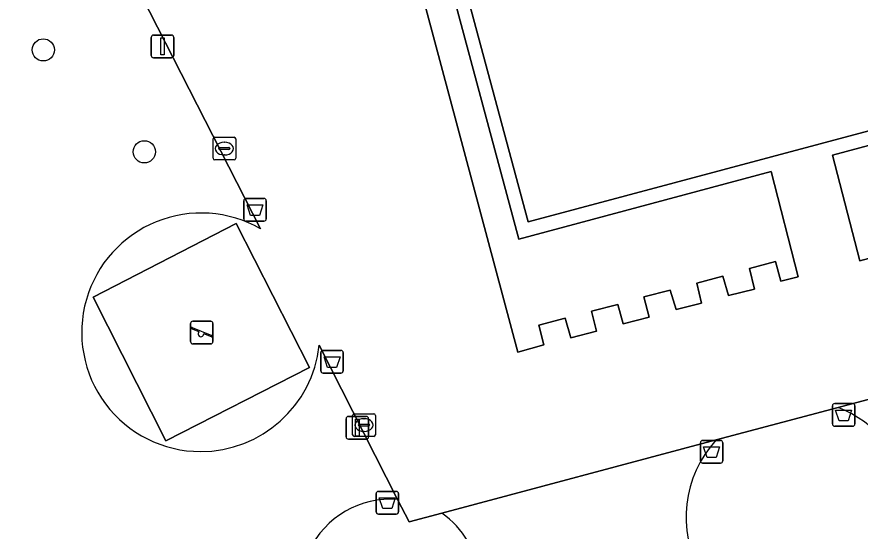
# Model space of a CAD drawing. Extents: x 158455 to 159797, y 387218 to 388672.
# Drawn here: x 159171.08 to 159208.26, y 387503.73 to 387526.4 of the extents above; entities that cross this region are included whole.
import ezdxf

# ---------------------------------------------------------------- set-up
doc = ezdxf.new("R2010")
doc.units = 0
for name, color, linetype in [('IMGEO_Afvalbak', 7, 'Continuous'), ('IMGEO_Boom', 7, 'Continuous'), ('IMGEO_Groenvoorziening', 7, 'Continuous'), ('IMGEO_Kolk', 7, 'Continuous'), ('IMGEO_Lichtmast', 7, 'Continuous'), ('IMGEO_Pand', 7, 'Continuous'), ('IMGEO_Speelvoorziening', 7, 'Continuous'), ('IMGEO_Terreindeel_halfverhard', 7, 'Continuous'), ('IMGEO_Voetpad_open', 7, 'Continuous')]:
    doc.layers.add(name, color=color, linetype=linetype)

msp = doc.modelspace()

# ---------------------------------------------------------------- linework, layer by layer
at = {"layer": 'IMGEO_Afvalbak'}
for p, q in [((159181.086, 387517.497), (159181.086, 387518.297)), ((159181.086, 387518.297), (159181.086, 387517.497)), ((159181.186, 387518.397), (159181.976, 387518.397)), ((159181.976, 387518.397), (159181.186, 387518.397)), ((159182.076, 387518.297), (159182.076, 387517.497)), ((159182.076, 387517.497), (159182.076, 387518.297)), ((159181.976, 387517.397), (159181.186, 387517.397)), ((159181.186, 387517.397), (159181.976, 387517.397)), ((159184.481, 387510.8), (159184.481, 387511.6)), ((159184.481, 387511.6), (159184.481, 387510.8)), ((159184.581, 387511.7), (159185.371, 387511.7)), ((159185.371, 387511.7), (159184.581, 387511.7)), ((159185.471, 387511.6), (159185.471, 387510.8)), ((159185.471, 387510.8), (159185.471, 387511.6)), ((159185.371, 387510.7), (159184.581, 387510.7)), ((159184.581, 387510.7), (159185.371, 387510.7)), ((159207.034, 387508.456), (159207.034, 387509.256)), ((159207.034, 387509.256), (159207.034, 387508.456)), ((159207.134, 387509.356), (159207.924, 387509.356)), ((159207.924, 387509.356), (159207.134, 387509.356)), ((159208.024, 387509.256), (159208.024, 387508.456)), ((159208.024, 387508.456), (159208.024, 387509.256)), ((159207.924, 387508.356), (159207.134, 387508.356)), ((159207.134, 387508.356), (159207.924, 387508.356)), ((159201.314, 387507.729), (159202.104, 387507.729)), ((159202.104, 387507.729), (159201.314, 387507.729)), ((159201.214, 387506.829), (159201.214, 387507.629)), ((159201.214, 387507.629), (159201.214, 387506.829)), ((159202.204, 387507.629), (159202.204, 387506.829)), ((159202.204, 387506.829), (159202.204, 387507.629)), ((159202.104, 387506.729), (159201.314, 387506.729)), ((159201.314, 387506.729), (159202.104, 387506.729)), ((159187.018, 387505.484), (159187.808, 387505.484)), ((159187.808, 387505.484), (159187.018, 387505.484)), ((159186.918, 387504.584), (159186.918, 387505.384)), ((159186.918, 387505.384), (159186.918, 387504.584)), ((159187.908, 387505.384), (159187.908, 387504.584)), ((159187.908, 387504.584), (159187.908, 387505.384)), ((159187.808, 387504.484), (159187.018, 387504.484)), ((159187.018, 387504.484), (159187.808, 387504.484))]:
    msp.add_line(p, q, dxfattribs=at)
for points in [[(159181.229, 387518.111), (159181.933, 387518.111), (159181.784, 387517.641), (159181.378, 387517.641), (159181.229, 387518.111)], [(159184.624, 387511.414), (159185.328, 387511.414), (159185.179, 387510.944), (159184.773, 387510.944), (159184.624, 387511.414)], [(159207.177, 387509.07), (159207.881, 387509.07), (159207.732, 387508.6), (159207.326, 387508.6), (159207.177, 387509.07)], [(159201.357, 387507.443), (159202.061, 387507.443), (159201.912, 387506.973), (159201.506, 387506.973), (159201.357, 387507.443)], [(159187.061, 387505.198), (159187.765, 387505.198), (159187.616, 387504.728), (159187.21, 387504.728), (159187.061, 387505.198)]]:
    msp.add_lwpolyline(points, dxfattribs=at)
for centre, start, end in [((159181.186, 387518.297), 90, 180), ((159181.186, 387518.297), 90, 180), ((159181.976, 387518.297), 0, 90), ((159181.976, 387518.297), 360, 90), ((159181.186, 387517.497), 180, 270), ((159181.186, 387517.497), 180, 270), ((159181.976, 387517.497), 270, 0), ((159181.976, 387517.497), 270, 0), ((159184.581, 387511.6), 90, 180), ((159184.581, 387511.6), 90, 180), ((159185.371, 387511.6), 0, 90), ((159185.371, 387511.6), 360, 90), ((159184.581, 387510.8), 180, 270), ((159184.581, 387510.8), 180, 270), ((159185.371, 387510.8), 270, 0), ((159185.371, 387510.8), 270, 0), ((159207.134, 387509.256), 90, 180), ((159207.134, 387509.256), 90, 180), ((159207.924, 387509.256), 0, 90), ((159207.924, 387509.256), 360, 90), ((159207.134, 387508.456), 180, 270), ((159207.134, 387508.456), 180, 270), ((159207.924, 387508.456), 270, 0), ((159207.924, 387508.456), 270, 0), ((159201.314, 387507.629), 90, 180), ((159201.314, 387507.629), 90, 180), ((159202.104, 387507.629), 0, 90), ((159202.104, 387507.629), 360, 90), ((159201.314, 387506.829), 180, 270), ((159201.314, 387506.829), 180, 270), ((159202.104, 387506.829), 270, 0), ((159202.104, 387506.829), 270, 0), ((159187.018, 387505.384), 90, 180), ((159187.018, 387505.384), 90, 180), ((159187.808, 387505.384), 0, 90), ((159187.808, 387505.384), 360, 90), ((159187.018, 387504.584), 180, 270), ((159187.018, 387504.584), 180, 270), ((159187.808, 387504.584), 270, 0), ((159187.808, 387504.584), 270, 0)]:
    msp.add_arc(centre, 0.1, start, end, dxfattribs=at)
at = {"layer": 'IMGEO_Boom'}
for centre in [(159172.248, 387524.947), (159176.7, 387520.453)]:
    msp.add_circle(centre, 0.489, dxfattribs=at)
at = {"layer": 'IMGEO_Groenvoorziening'}
for points in [[(159181.83, 387517.056), (159167.842, 387544.44), (159152.431, 387536.583), (159178.552, 387485.484), (159192.307, 387458.609), (159189.892, 387457.367), (159170.383, 387447.329), (159173.973, 387440.238), (159212.144, 387462.192), (159250.692, 387484.096), (159270.982, 387495.792), (159273.219, 387497.081), (159271.685, 387500), (159182.93, 387672.441)], [(159186.462, 387536.691), (159193.171, 387511.622), (159194.317, 387511.939), (159194.097, 387512.816), (159195.247, 387513.119), (159195.496, 387512.25), (159196.636, 387512.547), (159196.409, 387513.424), (159197.576, 387513.726), (159197.815, 387512.865), (159198.962, 387513.167), (159198.722, 387514.054), (159199.878, 387514.36), (159200.14, 387513.5), (159201.268, 387513.78), (159201.063, 387514.665), (159202.206, 387514.966), (159202.451, 387514.112), (159203.595, 387514.396), (159203.376, 387515.303), (159204.521, 387515.616), (159204.766, 387514.753), (159205.52, 387514.944), (159204.328, 387519.587), (159193.204, 387516.607), (159187.763, 387536.913)], [(159227.844, 387525.886), (159207.032, 387520.311), (159208.245, 387515.648), (159209.395, 387515.961)], [(159230.379, 387515.356), (159207.284, 387509.186)], [(159187.866, 387505.129), (159184.412, 387511.928)], [(159201.904, 387507.749), (159189.819, 387504.521)]]:
    msp.add_lwpolyline(points, dxfattribs=at)
for centre, radius, start, end in [((159179.208, 387512.489), 5.266, 60.1416, 163.9516), ((159179.194, 387512.491), 5.252, 163.9244, 269.8427), ((159179.186, 387512.496), 5.257, 269.9374, 353.7969), ((159205.327, 387504.294), 5.269, 10.7848, 68.2002), ((159205.668, 387504.331), 5.084, 137.7537, 279.8799), ((159187.558, 387501.163), 3.978, 85.5638, 223.672), ((159187.472, 387501.191), 4.074, 319.8905, 54.8258)]:
    msp.add_arc(centre, radius, start, end, dxfattribs=at)
at = {"layer": 'IMGEO_Kolk'}
for p, q in [((159179.805, 387521.097), (159180.657, 387521.097)), ((159179.73, 387520.171), (159179.73, 387521.023)), ((159180.218, 387520.877), (159180.243, 387520.877)), ((159180.731, 387521.023), (159180.731, 387520.171)), ((159179.989, 387520.591), (159179.989, 387520.603)), ((159180.427, 387520.554), (159180.029, 387520.554)), ((159180.032, 387520.64), (159180.43, 387520.64)), ((159180.241, 387520.317), (159180.216, 387520.317)), ((159180.473, 387520.603), (159180.473, 387520.591)), ((159180.657, 387520.097), (159179.805, 387520.097)), ((159185.885, 387507.979), (159185.885, 387508.831)), ((159185.96, 387508.905), (159186.812, 387508.905)), ((159186.886, 387508.831), (159186.886, 387507.979)), ((159186.144, 387508.399), (159186.144, 387508.411)), ((159186.187, 387508.448), (159186.585, 387508.448)), ((159186.373, 387508.685), (159186.398, 387508.685)), ((159186.628, 387508.411), (159186.628, 387508.399)), ((159186.582, 387508.362), (159186.184, 387508.362)), ((159186.396, 387508.125), (159186.371, 387508.125)), ((159186.812, 387507.905), (159185.96, 387507.905))]:
    msp.add_line(p, q, dxfattribs=at)
for points in [[(159179.805, 387521.097), (159180.657, 387521.097)], [(159179.73, 387520.171), (159179.73, 387521.023)], [(159180.731, 387521.023), (159180.731, 387520.171)], [(159180.657, 387520.097), (159179.805, 387520.097)], [(159185.885, 387507.979), (159185.885, 387508.831)], [(159185.96, 387508.905), (159186.812, 387508.905)], [(159186.886, 387508.831), (159186.886, 387507.979)], [(159186.812, 387507.905), (159185.96, 387507.905)]]:
    msp.add_lwpolyline(points, dxfattribs=at)
for centre, radius, start, end in [((159179.807, 387521.021), 0.0765, 91.552, 178.448), ((159179.807, 387521.021), 0.0765, 91.552, 178.448), ((159180.655, 387521.021), 0.0765, 1.552, 88.448), ((159180.655, 387521.021), 0.0765, 1.552, 88.448), ((159180.029, 387520.6), 0.0403, 85.8775, 175.7526), ((159180.026, 387520.59), 0.0366, 178.938, 274.7102), ((159180.43, 387520.597), 0.043, 264.8664, 352.4533), ((159180.434, 387520.602), 0.0386, 1.7309, 96.639), ((159179.807, 387520.173), 0.0765, 181.552, 268.448), ((159179.807, 387520.173), 0.0765, 181.552, 268.448), ((159180.655, 387520.173), 0.0765, 271.552, 358.448), ((159180.655, 387520.173), 0.0765, 271.552, 358.448), ((159185.962, 387508.829), 0.0765, 91.552, 178.448), ((159185.962, 387508.829), 0.0765, 91.552, 178.448), ((159186.81, 387508.829), 0.0765, 1.552, 88.448), ((159186.81, 387508.829), 0.0765, 1.552, 88.448), ((159186.184, 387508.408), 0.0403, 85.8775, 175.7526), ((159186.181, 387508.398), 0.0366, 178.938, 274.7102), ((159186.585, 387508.405), 0.043, 264.8664, 352.4533), ((159186.589, 387508.41), 0.0386, 1.7309, 96.639), ((159185.962, 387507.981), 0.0765, 181.552, 268.448), ((159185.962, 387507.981), 0.0765, 181.552, 268.448), ((159186.81, 387507.981), 0.0765, 271.552, 358.448), ((159186.81, 387507.981), 0.0765, 271.552, 358.448)]:
    msp.add_arc(centre, radius, start, end, dxfattribs=at)
for centre, major_axis, ratio, start_param, end_param in [((159180.217, 387520.597), (-0.387, 0.002), 0.722429, 4.712389, 7.853982), ((159180.242, 387520.597), (-0.39, 0.002), 0.717154, 1.570796, 4.712389), ((159186.372, 387508.405), (-0.387, 0.002), 0.722429, 4.712389, 7.853982), ((159186.397, 387508.405), (-0.39, 0.002), 0.717154, 1.570796, 4.712389)]:
    msp.add_ellipse(centre, major_axis=major_axis, ratio=ratio, start_param=start_param, end_param=end_param, dxfattribs=at)
at = {"layer": 'IMGEO_Lichtmast'}
for p, q in [((159177.007, 387524.696), (159177.007, 387525.496)), ((159177.007, 387525.496), (159177.007, 387524.696)), ((159177.107, 387525.596), (159177.897, 387525.596)), ((159177.897, 387525.596), (159177.107, 387525.596)), ((159177.997, 387525.496), (159177.997, 387524.696)), ((159177.997, 387524.696), (159177.997, 387525.496)), ((159177.897, 387524.596), (159177.107, 387524.596)), ((159177.107, 387524.596), (159177.897, 387524.596)), ((159185.696, 387508.787), (159186.486, 387508.787)), ((159186.486, 387508.787), (159185.696, 387508.787)), ((159185.596, 387507.887), (159185.596, 387508.687)), ((159185.596, 387508.687), (159185.596, 387507.887)), ((159186.586, 387508.687), (159186.586, 387507.887)), ((159186.586, 387507.887), (159186.586, 387508.687)), ((159186.486, 387507.787), (159185.696, 387507.787)), ((159185.696, 387507.787), (159186.486, 387507.787))]:
    msp.add_line(p, q, dxfattribs=at)
for points in [[(159177.427, 387525.471), (159177.577, 387525.471), (159177.577, 387524.721), (159177.427, 387524.721), (159177.427, 387525.471)], [(159186.016, 387508.662), (159186.166, 387508.662), (159186.166, 387507.912), (159186.016, 387507.912), (159186.016, 387508.662)]]:
    msp.add_lwpolyline(points, dxfattribs=at)
for centre, start, end in [((159177.107, 387525.496), 90, 180), ((159177.107, 387525.496), 90, 180), ((159177.897, 387525.496), 0, 90), ((159177.897, 387525.496), 360, 90), ((159177.107, 387524.696), 180, 270), ((159177.107, 387524.696), 180, 270), ((159177.897, 387524.696), 270, 0), ((159177.897, 387524.696), 270, 0), ((159185.696, 387508.687), 90, 180), ((159185.696, 387508.687), 90, 180), ((159186.486, 387508.687), 0, 90), ((159186.486, 387508.687), 360, 90), ((159185.696, 387507.887), 180, 270), ((159185.696, 387507.887), 180, 270), ((159186.486, 387507.887), 270, 0), ((159186.486, 387507.887), 270, 0)]:
    msp.add_arc(centre, 0.1, start, end, dxfattribs=at)
at = {"layer": 'IMGEO_Pand'}
msp.add_lwpolyline([(159165.254, 387557.853), (159172.669, 387543.33), (159170.987, 387542.463), (159171.038, 387542.365), (159176.006, 387536), (159176.692, 387536.351), (159176.27, 387537.174), (159178.596, 387538.371), (159178.447, 387538.654), (159185.631, 387542.331), (159188.287, 387537.183), (159193.626, 387517.367), (159227.726, 387526.482), (159243.347, 387534.407), (159215.411, 387588.729)], dxfattribs=at)
at = {"layer": 'IMGEO_Speelvoorziening'}
for p, q in [((159178.739, 387512.084), (159178.739, 387512.884)), ((159178.739, 387512.884), (159178.739, 387512.084)), ((159178.839, 387512.984), (159179.629, 387512.984)), ((159179.629, 387512.984), (159178.839, 387512.984)), ((159179.729, 387512.884), (159179.729, 387512.084)), ((159179.729, 387512.084), (159179.729, 387512.884)), ((159179.122, 387512.512), (159178.783, 387512.649)), ((159178.808, 387512.709), (159179.684, 387512.356)), ((159179.66, 387512.296), (159179.32, 387512.433)), ((159179.629, 387511.984), (159178.839, 387511.984)), ((159178.839, 387511.984), (159179.629, 387511.984))]:
    msp.add_line(p, q, dxfattribs=at)
for centre, radius, start, end in [((159178.839, 387512.884), 0.1, 90, 180), ((159178.839, 387512.884), 0.1, 90, 180), ((159179.629, 387512.884), 0.1, 0, 90), ((159179.629, 387512.884), 0.1, 360, 90), ((159178.796, 387512.679), 0.0327, 68.078, 248.078), ((159179.201, 387512.422), 0.12, 130.9928, 5.1632), ((159179.672, 387512.326), 0.0327, 248.078, 68.078), ((159178.839, 387512.084), 0.1, 180, 270), ((159178.839, 387512.084), 0.1, 180, 270), ((159179.629, 387512.084), 0.1, 270, 0), ((159179.629, 387512.084), 0.1, 270, 0)]:
    msp.add_arc(centre, radius, start, end, dxfattribs=at)
at = {"layer": 'IMGEO_Terreindeel_halfverhard'}
msp.add_lwpolyline([(159183.98, 387510.94), (159180.757, 387517.295), (159174.44, 387514.042), (159177.65, 387507.708)], close=True, dxfattribs=at)
at = {"layer": 'IMGEO_Voetpad_open'}
for points in [[(159207.284, 387509.186), (159230.379, 387515.356), (159232.323, 387515.875), (159233.585, 387516.523), (159251.401, 387525.673), (159246.168, 387535.846), (159243.347, 387534.407), (159227.726, 387526.482), (159193.626, 387517.367), (159188.287, 387537.183), (159185.631, 387542.331), (159178.447, 387538.654), (159178.596, 387538.371), (159176.27, 387537.174), (159176.692, 387536.351), (159176.006, 387536), (159171.038, 387542.365), (159170.987, 387542.463), (159172.669, 387543.33), (159165.254, 387557.853)], [(159155.38, 387548.834), (159139.324, 387544.489), (159139.992, 387543.233), (159139.101, 387542.753), (159141.541, 387537.995), (159130.188, 387531.865), (159133.657, 387525.085), (159128.252, 387522.415), (159167.45, 387445.82), (159170.383, 387447.329), (159189.892, 387457.367), (159192.307, 387458.609), (159178.552, 387485.484), (159152.431, 387536.583), (159152.117, 387537.197), (159167.529, 387545.053), (159167.842, 387544.44), (159181.83, 387517.056)], [(159187.763, 387536.913), (159193.204, 387516.607), (159204.328, 387519.587), (159205.52, 387514.944), (159204.766, 387514.753), (159204.521, 387515.616), (159203.376, 387515.303), (159203.595, 387514.396), (159202.451, 387514.112), (159202.206, 387514.966), (159201.063, 387514.665), (159201.268, 387513.78), (159200.14, 387513.5), (159199.878, 387514.36), (159198.722, 387514.054), (159198.962, 387513.167), (159197.815, 387512.865), (159197.576, 387513.726), (159196.409, 387513.424), (159196.636, 387512.547), (159195.496, 387512.25), (159195.247, 387513.119), (159194.097, 387512.816), (159194.317, 387511.939), (159193.171, 387511.622), (159186.462, 387536.691)], [(159209.395, 387515.961), (159208.245, 387515.648), (159207.032, 387520.311), (159227.844, 387525.886)], [(159184.412, 387511.928), (159187.866, 387505.129), (159188.371, 387504.134), (159189.819, 387504.521), (159201.904, 387507.749), (159207.284, 387509.186)], [(159207.284, 387509.186), (159201.904, 387507.749)], [(159189.819, 387504.521), (159188.371, 387504.134), (159187.866, 387505.129)]]:
    msp.add_lwpolyline(points, dxfattribs=at)
msp.add_lwpolyline([(159183.98, 387510.94), (159177.65, 387507.708), (159174.44, 387514.042), (159180.757, 387517.295)], close=True, dxfattribs=at)
for centre, radius, start, end in [((159179.208, 387512.489), 5.266, 60.1416, 163.9516), ((159179.194, 387512.491), 5.252, 163.9244, 269.8427), ((159179.186, 387512.496), 5.257, 269.9374, 353.7969), ((159205.327, 387504.294), 5.269, 10.7848, 68.2002), ((159205.668, 387504.331), 5.084, 137.7537, 279.8799), ((159187.558, 387501.163), 3.978, 85.5638, 223.672), ((159187.472, 387501.191), 4.074, 319.8905, 54.8258)]:
    msp.add_arc(centre, radius, start, end, dxfattribs=at)

doc.saveas('drawing.dxf')
